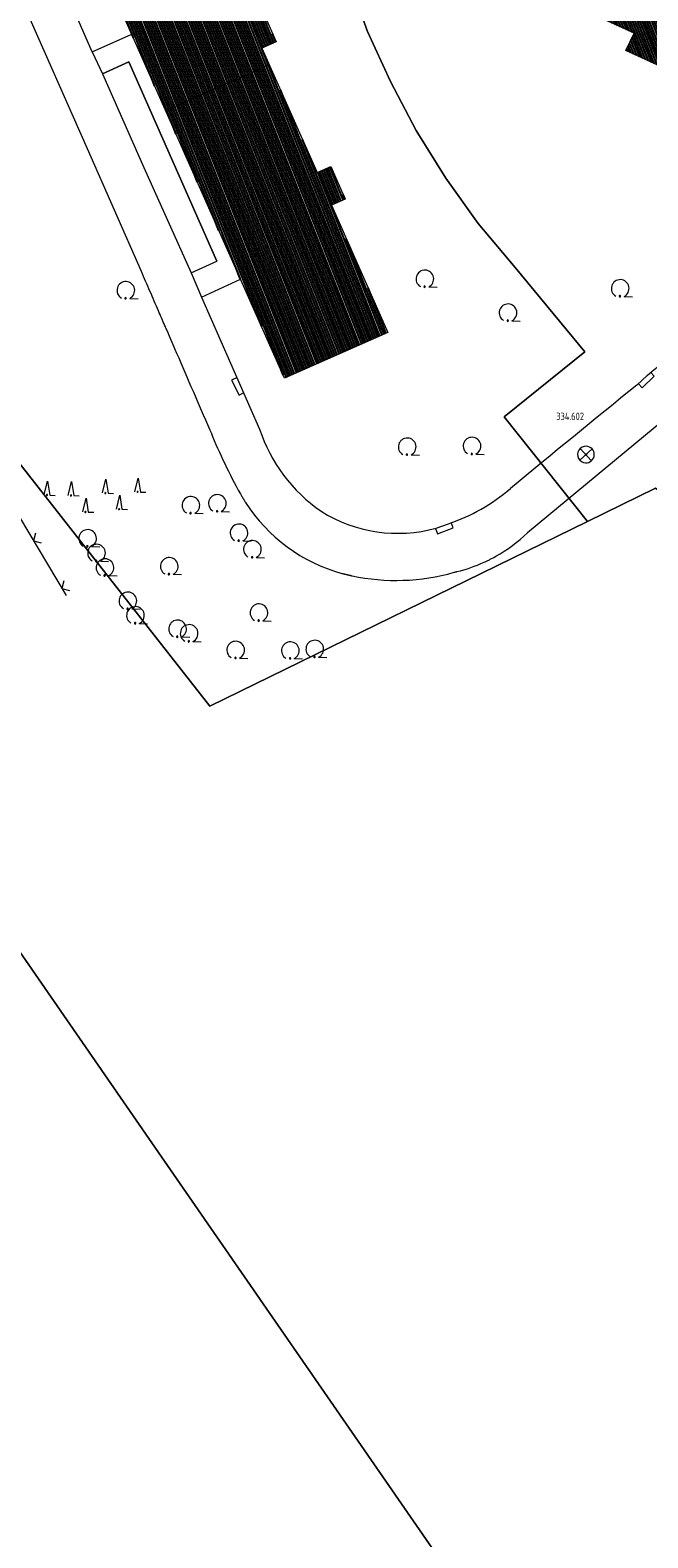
# Model space of a CAD drawing. Header units: metres. Extents: x 345144 to 348639, y 5629211 to 5635235.
# Tile 820 of 1056: x 347294 to 347350, y 5630715 to 5630851. Entities that reach past the tile are written whole.
import ezdxf
from ezdxf.enums import TextEntityAlignment as Align

# ---------------------------------------------------------------- set-up
doc = ezdxf.new("R2010")
doc.units = ezdxf.units.M
doc.header["$MEASUREMENT"] = 0
for name, color, linetype in [('028 Geländeform', 7, 'Continuous'), ('065-066 Ver_Entsorgung', 7, 'Continuous'), ('065-066 Ver_Entsorgung Ausg.', 7, 'Continuous'), ('081-083 Topographie', 7, 'Continuous'), ('AX Flurstück', 7, 'Continuous'), ('AX Gebäude', 7, 'Continuous'), ('Definitionslinie', 7, 'Continuous'), ('Präsentationsobjekt -Text (punktförmig)', 7, 'Continuous')]:
    doc.layers.add(name, color=color, linetype=linetype)
doc.styles.add('ARIAL', font='arial.ttf', dxfattribs={"height": 1})
doc.styles.add('DIN-6776-IT', font='txt', dxfattribs={"height": 1})
pattern_1 = [(111.5294117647, (0, 0), (-0.186045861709, -0.07339575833), [])]

# ---------------------------------------------------------------- blocks, each defined once
blk = doc.blocks.new('alk_3504_nrw')
at = {"color": 134, "lineweight": 5, "true_color": 0x00b2b2, "flags": 128}
for points in [[(-0.729333, -0.684), (-0.707333, -0.707333), (0.707333, 0.707333)], [(-0.707333, 0.707333), (0.707333, -0.707333)]]:
    blk.add_lwpolyline(points, dxfattribs=at)
at = {"color": 134, "lineweight": 5, "true_color": 0x00b2b2}
for start, end in [(90, -90), (-90, 90)]:
    blk.add_arc((0, 0), 1, start, end, dxfattribs=at)
blk = doc.blocks.new('alk_043x_nrw')
h = blk.add_hatch(color=7)
edge = h.paths.add_edge_path(flags=0)
edge.add_arc((0, 0), 1, 180, 360, ccw=False)
edge.add_arc((0, 0), 1, 0, 180, ccw=False)
blk = doc.blocks.new('alk_7100_nrwx2')
at = {"true_color": 0x2e2e2e}
h = blk.add_hatch(color=250, dxfattribs=at)
edge = h.paths.add_edge_path(flags=0)
edge.add_arc((0.024073, -0.597267), 0.057254, 180, 360, ccw=False)
edge.add_arc((0.024073, -0.597267), 0.057255, 0, 180, ccw=False)
at = {"color": 250, "lineweight": 5, "true_color": 0x2e2e2e, "flags": 128}
blk.add_lwpolyline([(0.349382, -0.597267), (1, -0.597267)], dxfattribs=at)
at = {"color": 250, "lineweight": 5, "true_color": 0x2e2e2e}
for centre, radius, start, end in [((0.024073, 0.012362), 0.690995, -61.91481688, -118.08518312), ((0.024073, -0.597267), 0.057255, 0, 180), ((0.024073, -0.597267), 0.057254, 180, 0)]:
    blk.add_arc(centre, radius, start, end, dxfattribs=at)
blk = doc.blocks.new('alk_7200_nrwx2')
at = {"true_color": 0x2e2e2e}
h = blk.add_hatch(color=250, dxfattribs=at)
edge = h.paths.add_edge_path(flags=0)
edge.add_arc((-0.020544, -0.388118), 0.055525, 180, 360, ccw=False)
edge.add_arc((-0.020544, -0.388118), 0.055525, 0, 180, ccw=False)
at = {"color": 250, "lineweight": 5, "true_color": 0x2e2e2e, "flags": 128}
blk.add_lwpolyline([(-0.298168, -0.388118), (-0.020544, 1), (0.257079, -0.388118), (0.812326, -0.388118)], dxfattribs=at)
blk.add_lwpolyline([(-0.298168, -0.388118), (-0.020544, 1), (0.257079, -0.388118), (0.812326, -0.388118)], dxfattribs=at)
at = {"color": 250, "lineweight": 5, "true_color": 0x2e2e2e}
for start, end in [(0, 180), (180, 0)]:
    blk.add_arc((-0.020544, -0.388118), 0.055525, start, end, dxfattribs=at)
blk = doc.blocks.new('swc_strasseneinlauf')
at = {"color": 7, "lineweight": 5, "flags": 128}
blk.add_lwpolyline([(-1, 0), (-1, -0.666667), (1, -0.666667), (1, 0)], dxfattribs=at)

msp = doc.modelspace()

# ---------------------------------------------------------------- hatches: boundary and pattern name
at = {"layer": 'AX Gebäude', "true_color": 0x4f4f4f}
h = msp.add_hatch(dxfattribs=at)
h.set_pattern_fill('_USER', color=251, scale=0.2, angle=111.52941176, style=0, pattern_type=0)
h.set_pattern_definition(pattern_1)
h.paths.add_polyline_path([(347313.41, 5630852.305), (347314.691, 5630852.874), (347316.115, 5630849.66), (347314.832, 5630849.092), (347319.793, 5630837.883), (347321.031, 5630838.431), (347322.329, 5630835.5), (347321.091, 5630834.952), (347326.176, 5630823.47), (347316.873, 5630819.349), (347298.815, 5630860.008), (347308.165, 5630864.149)], flags=0)
h = msp.add_hatch(dxfattribs=at)
h.set_pattern_fill('_USER', color=251, scale=0.2, angle=111.52941176, style=0, pattern_type=0)
h.set_pattern_definition(pattern_1)
h.paths.add_polyline_path([(347350.345, 5630861.534), (347356.34, 5630858.747), (347354.375, 5630854.56), (347350.893, 5630847.381), (347347.618, 5630848.884), (347348.371, 5630850.431), (347345.611, 5630851.688), (347346.862, 5630854.355)], flags=0)

# ---------------------------------------------------------------- linework, layer by layer
at = {"layer": '081-083 Topographie', "color": 7, "linetype": 'Continuous', "lineweight": 5, "flags": 128}
for points in [[(347299.543, 5630848.755), (347303.109, 5630850.341)], [(347299.543, 5630848.755), (347300.454, 5630846.763)], [(347308.461, 5630828.84), (347310.769, 5630829.888), (347310.769, 5630829.888), (347302.833, 5630847.856), (347302.833, 5630847.856), (347300.454, 5630846.763)], [(347300.454, 5630846.763), (347304.174, 5630838.325), (347304.174, 5630838.325), (347308.461, 5630828.84)], [(347275.105, 5630836.676), (347282.632, 5630824.024), (347282.632, 5630824.024), (347291.299, 5630809.656), (347291.299, 5630809.656), (347297.184, 5630799.775)], [(347308.461, 5630828.84), (347309.386, 5630826.667)], [(347309.386, 5630826.667), (347312.909, 5630828.275)], [(347309.386, 5630826.667), (347314.606, 5630814.777)], [(347348.602, 5630818.739), (347349.533, 5630819.614)], [(347330.526, 5630805.86), (347331.645, 5630806.256)]]:
    msp.add_lwpolyline(points, dxfattribs=at)
at = {"layer": '081-083 Topographie', "color": 7, "linetype": 'Continuous', "lineweight": 5}
for centre, radius, start, end in [((338888.854, 5641123.129), 13332.123255, -50.6090448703, -50.5297948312), ((348164.191, 5629810.136), 1297.098573, 128.960124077, 129.610506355), ((347328.478, 5630819.396), 14.620792, -161.58363962, -124.73133856), ((347326.354, 5630822.038), 16.645306, -71.46599708, -49.31208936), ((347327.065, 5630818.413), 13.021981, -122.08513617, -74.58588327)]:
    msp.add_arc(centre, radius, start, end, dxfattribs=at)
at = {"layer": 'AX Flurstück', "color": 8, "linetype": 'Continuous', "lineweight": 13, "true_color": 0x808080, "flags": 128}
for points in [[(347309.658, 5630954.368), (347336.585, 5630907.784), (347375.703, 5630841.803), (347381.742, 5630832.321), (347352.287, 5630808.04), (347350.291, 5630809.458), (347344.146, 5630806.453), (347336.649, 5630815.886), (347343.917, 5630821.749), (347337.644, 5630829.342), (347334.299, 5630833.295), (347331.392, 5630837.383), (347328.729, 5630841.665), (347326.403, 5630846.069), (347324.337, 5630850.585), (347321.802, 5630857.647), (347319.854, 5630863.854), (347317.072, 5630872.384), (347312.748, 5630881.847), (347308.106, 5630889.646), (347298.632, 5630902.776), (347294.965, 5630908.546), (347292.595, 5630912.821)], [(347292.595, 5630912.821), (347294.965, 5630908.546), (347298.632, 5630902.776), (347308.106, 5630889.646), (347312.748, 5630881.847), (347317.072, 5630872.384), (347319.854, 5630863.854), (347321.802, 5630857.647), (347324.337, 5630850.585), (347326.403, 5630846.069), (347328.729, 5630841.665), (347331.392, 5630837.383), (347334.299, 5630833.295), (347337.644, 5630829.342), (347343.917, 5630821.749), (347336.649, 5630815.886), (347344.146, 5630806.453), (347310.147, 5630789.832), (347290.28, 5630815.115)], [(347290.28, 5630815.115), (347310.147, 5630789.832), (347344.146, 5630806.453), (347350.291, 5630809.458), (347352.287, 5630808.04)], [(347352.287, 5630808.04), (347380.126, 5630773.587), (347384.501, 5630768.206), (347391.16, 5630760.18), (347397.001, 5630752.738), (347401.466, 5630747.603), (347405.796, 5630742.354), (347411.861, 5630734.983), (347417.916, 5630727.622), (347422.235, 5630722.364), (347426.536, 5630717.136), (347432.581, 5630709.765), (347438.655, 5630702.394), (347442.965, 5630697.135), (347447.285, 5630691.907), (347453.301, 5630684.557), (347458.263, 5630678.708), (347423.141, 5630656.394), (347390.038, 5630635.554), (347359.699, 5630671.015), (347332.931, 5630710.004), (347306.052, 5630748.849), (347279.635, 5630787.026)], [(347279.635, 5630787.026), (347306.052, 5630748.849)], [(347306.052, 5630748.849), (347332.931, 5630710.004), (347359.699, 5630671.015), (347390.038, 5630635.554), (347423.141, 5630656.394), (347426.8, 5630652.129), (347459.923, 5630612.632), (347494.895, 5630574.977), (347499.615, 5630570.009), (347531.494, 5630536.451), (347564.004, 5630505.285), (347603.391, 5630465.886)]]:
    msp.add_lwpolyline(points, dxfattribs=at)
at = {"layer": 'AX Gebäude', "color": 7, "linetype": 'Continuous', "lineweight": 5, "flags": 128}
for points in [[(347313.41, 5630852.305), (347314.691, 5630852.874), (347316.115, 5630849.66), (347314.832, 5630849.092), (347319.793, 5630837.883), (347321.031, 5630838.431), (347322.329, 5630835.5), (347321.091, 5630834.952), (347326.176, 5630823.47), (347316.873, 5630819.349), (347298.815, 5630860.008), (347308.165, 5630864.149), (347313.41, 5630852.305)], [(347350.345, 5630861.534), (347356.34, 5630858.747), (347354.375, 5630854.56), (347350.893, 5630847.381), (347347.618, 5630848.884), (347348.371, 5630850.431), (347345.611, 5630851.688), (347346.862, 5630854.355), (347350.345, 5630861.534)]]:
    msp.add_lwpolyline(points, dxfattribs=at)
at = {"layer": 'Definitionslinie', "color": 219, "linetype": 'Continuous', "lineweight": 5, "true_color": 0x5c3d57, "flags": 128}
for points in [[(347299.543, 5630848.755), (347295.413, 5630858.19)], [(347303.963, 5630828.975), (347299.108, 5630840.031), (347293.383, 5630852.975)], [(347358.95, 5630822.15), (347338.738, 5630805.435)]]:
    msp.add_lwpolyline(points, dxfattribs=at)
at = {"layer": 'Definitionslinie', "color": 7, "linetype": 'Continuous', "lineweight": 5, "flags": 128}
for points in [[(347299.543, 5630848.755), (347303.109, 5630850.341)], [(347299.543, 5630848.755), (347300.454, 5630846.763)], [(347300.454, 5630846.763), (347302.833, 5630847.856)], [(347302.833, 5630847.856), (347310.769, 5630829.888)], [(347300.454, 5630846.763), (347304.174, 5630838.325)], [(347304.174, 5630838.325), (347308.461, 5630828.84)], [(347308.461, 5630828.84), (347310.769, 5630829.888)], [(347308.461, 5630828.84), (347309.386, 5630826.667)], [(347309.386, 5630826.667), (347312.909, 5630828.275)], [(347309.386, 5630826.667), (347314.606, 5630814.777)], [(347348.602, 5630818.739), (347349.533, 5630819.614)], [(347291.299, 5630809.656), (347297.184, 5630799.775)], [(347294.415, 5630805.401), (347294.242, 5630804.716), (347294.927, 5630804.542)], [(347294.415, 5630805.401), (347294.242, 5630804.716), (347294.927, 5630804.542)], [(347330.526, 5630805.86), (347331.645, 5630806.256)], [(347296.974, 5630801.105), (347296.8, 5630800.42), (347297.485, 5630800.246)], [(347296.974, 5630801.105), (347296.8, 5630800.42), (347297.485, 5630800.246)]]:
    msp.add_lwpolyline(points, dxfattribs=at)
at = {"layer": 'Definitionslinie', "color": 250, "linetype": 'Continuous', "lineweight": 13, "true_color": 0x2e2e2e, "flags": 128}
msp.add_lwpolyline([(347306.155, 5630843.481), (347315.482, 5630847.623)], dxfattribs=at)
at = {"layer": 'Definitionslinie', "color": 7, "linetype": 'Continuous', "lineweight": 5}
for centre, radius, start, end in [((338888.854, 5641123.129), 13332.123255, -50.6090448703, -50.5297948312), ((348164.191, 5629810.136), 1297.098573, 128.960124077, 129.610506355), ((347328.478, 5630819.396), 14.620792, -161.58363962, -124.73133856), ((347326.354, 5630822.038), 16.645306, -71.46599708, -49.31208936), ((347327.065, 5630818.413), 13.021981, -122.08513617, -74.58588327)]:
    msp.add_arc(centre, radius, start, end, dxfattribs=at)
at = {"layer": 'Definitionslinie', "color": 219, "linetype": 'Continuous', "lineweight": 5, "true_color": 0x5c3d57}
for centre, radius, start, end in [((342692.408, 5628823.657), 5028.691889, 23.479548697, 23.501638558), ((342692.408, 5628823.657), 5028.691551, 23.457452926, 23.479548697), ((342692.408, 5628823.657), 5028.691887, 23.44088371, 23.457452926), ((342692.408, 5628823.657), 5028.69126, 23.438117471, 23.44088371), ((342692.408, 5628823.657), 5028.691299, 23.416883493, 23.438117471), ((342692.408, 5628823.657), 5028.691466, 23.4098055, 23.416883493), ((342692.408, 5628823.657), 5028.69131, 23.324884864, 23.4098055), ((347355.352, 5630832.741), 48.676322, -158.29476499, -158.17695132), ((347355.352, 5630832.741), 48.676649, -158.17695132, -158.05913873), ((347355.352, 5630832.741), 48.676254, -158.05913873, -157.94088616), ((347355.352, 5630832.741), 48.676378, -157.94088616, -150.74772292), ((347325.938, 5630816.193), 14.92742, -150.99498003, -149.94994909), ((347325.938, 5630816.193), 14.927443, -149.94994909, -149.59906521), ((347325.938, 5630816.193), 14.927166, -149.59906521, -149.24623292), ((347325.938, 5630816.193), 14.927788, -149.24623292, -148.54386998), ((347325.938, 5630816.193), 14.927827, -148.54386998, -148.19234479), ((347325.938, 5630816.193), 14.928307, -148.19234479, -147.86320935), ((347325.938, 5630816.193), 14.92721, -147.86320935, -147.51085006), ((347325.938, 5630816.193), 14.927025, -147.51085006, -105.15345056), ((347329.212, 5630815.266), 13.689165, -60.76285985, -45.90271048), ((347329.153, 5630815.235), 13.684948, -76.32627395, -65.37136048), ((347329.212, 5630815.266), 13.688748, -65.64992097, -65.03747187), ((347329.212, 5630815.266), 13.688554, -65.03747187, -64.421483), ((347329.212, 5630815.266), 13.689044, -64.421483, -63.80370026), ((347329.212, 5630815.266), 13.688439, -63.80370026, -63.18972858), ((347329.212, 5630815.266), 13.688887, -63.18972858, -60.76285985), ((347326.915, 5630820.072), 18.926542, -104.93863226, -104.45989293), ((347326.915, 5630820.072), 18.927095, -104.45989293, -104.22199632), ((347326.915, 5630820.072), 18.926761, -104.22199632, -103.98191172), ((347326.915, 5630820.072), 18.926352, -103.98191172, -103.50538865), ((347326.915, 5630820.072), 18.926781, -103.50538865, -103.26236061), ((347326.915, 5630820.072), 18.926802, -103.26236061, -103.02297935), ((347326.915, 5630820.072), 18.927284, -103.02297935, -102.79903319), ((347326.915, 5630820.072), 18.926968, -102.79903319, -102.56032895), ((347326.915, 5630820.072), 18.926465, -102.56032895, -102.22901821), ((347326.915, 5630820.072), 18.926694, -102.22901821, -102.11738031), ((347326.915, 5630820.072), 18.92692, -102.11738031, -74.00304249), ((347329.153, 5630815.235), 13.684879, -77.4312298, -77.05339668), ((347329.153, 5630815.235), 13.685171, -77.05339668, -76.67964995), ((347329.153, 5630815.235), 13.684861, -76.67964995, -76.32627395)]:
    msp.add_arc(centre, radius, start, end, dxfattribs=at)

# ---------------------------------------------------------------- block references
at = {"layer": '028 Geländeform', "xscale": 0.125, "yscale": 0.125, "rotation": -2.326609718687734}
msp.add_blockref('alk_043x_nrw', (347344.014, 5630812.483), dxfattribs=at)
at = {"layer": '065-066 Ver_Entsorgung', "xscale": 0.75, "yscale": 0.75, "rotation": -2.326609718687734}
msp.add_blockref('alk_3504_nrw', (347344.014, 5630812.483), dxfattribs=at)
at = {"layer": '065-066 Ver_Entsorgung Ausg.', "xscale": 0.75, "yscale": 0.75}
for p, rotation in [((347349.277, 5630819.374), 43.85470530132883), ((347312.871, 5630818.729), -63.26983855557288), ((347331.176, 5630806.09), 21.04055722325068)]:
    msp.add_blockref('swc_strasseneinlauf', p, dxfattribs=dict(at, rotation=rotation))
at = {"layer": '081-083 Topographie'}
for name, p, xscale, yscale, rotation in [('alk_7100_nrwx2', (347302.538, 5630827.254), 1.15275, 1.15275, -2.326609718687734), ('alk_7100_nrwx2', (347329.476, 5630828.289), 1.15275, 1.15275, -2.326036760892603), ('alk_7100_nrwx2', (347347.074, 5630827.428), 1.15275, 1.15275, -2.326094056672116), ('alk_7100_nrwx2', (347336.972, 5630825.236), 1.15275, 1.15275, -2.326036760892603), ('alk_7100_nrwx2', (347327.884, 5630813.164), 1.15275, 1.15275, -2.326609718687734), ('alk_7100_nrwx2', (347333.728, 5630813.232), 1.15275, 1.15275, -2.326036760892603), ('alk_7200_nrwx2', (347303.656, 5630809.467), 0.9005, 0.9005, -2.326036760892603), ('alk_7200_nrwx2', (347295.496, 5630809.19), 0.9005, 0.9005, -2.326609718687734), ('alk_7200_nrwx2', (347297.658, 5630809.149), 0.9005, 0.9005, -2.326036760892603), ('alk_7200_nrwx2', (347300.75, 5630809.36), 0.9005, 0.9005, -2.326609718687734), ('alk_7200_nrwx2', (347298.961, 5630807.668), 0.9005, 0.9005, -2.326609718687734), ('alk_7200_nrwx2', (347301.994, 5630807.914), 0.9005, 0.9005, -2.326609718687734), ('alk_7100_nrwx2', (347308.398, 5630807.899), 1.15275, 1.15275, -2.326609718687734), ('alk_7100_nrwx2', (347310.785, 5630808.068), 1.15275, 1.15275, -2.326609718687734), ('alk_7100_nrwx2', (347299.098, 5630804.913), 1.15275, 1.15275, -2.326667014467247), ('alk_7100_nrwx2', (347312.731, 5630805.419), 1.15275, 1.15275, -2.326667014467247), ('alk_7100_nrwx2', (347299.894, 5630803.595), 1.15275, 1.15275, -2.326036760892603), ('alk_7100_nrwx2', (347313.943, 5630803.926), 1.15275, 1.15275, -2.326609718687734), ('alk_7100_nrwx2', (347300.655, 5630802.289), 1.15275, 1.15275, -2.326609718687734), ('alk_7100_nrwx2', (347306.449, 5630802.405), 1.15275, 1.15275, -2.326609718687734), ('alk_7100_nrwx2', (347302.718, 5630799.287), 1.15275, 1.15275, -2.326667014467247), ('alk_7100_nrwx2', (347303.405, 5630797.977), 1.15275, 1.15275, -2.326094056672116), ('alk_7100_nrwx2', (347314.53, 5630798.224), 1.15275, 1.15275, -2.326036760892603), ('alk_7100_nrwx2', (347307.198, 5630796.768), 1.15275, 1.15275, -2.326609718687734), ('alk_7100_nrwx2', (347308.241, 5630796.356), 1.15275, 1.15275, -2.326036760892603), ('alk_7100_nrwx2', (347312.437, 5630794.858), 1.15275, 1.15275, -2.326609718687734), ('alk_7100_nrwx2', (347317.362, 5630794.809), 1.15275, 1.15275, -2.326036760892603), ('alk_7100_nrwx2', (347319.56, 5630794.946), 1.15275, 1.15275, -2.326667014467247)]:
    msp.add_blockref(name, p, dxfattribs=dict(at, xscale=xscale, yscale=yscale, rotation=rotation))

# ---------------------------------------------------------------- texts
at = {"layer": '065-066 Ver_Entsorgung Ausg.', "color": 134, "true_color": 0x00b2b2, "style": 'DIN-6776-IT', "width": 0.8}
msp.add_text('334.602', height=0.6762, dxfattribs=at).set_placement((347341.336, 5630815.589))
at = {"layer": 'Präsentationsobjekt -Text (punktförmig)', "color": 7, "style": 'ARIAL'}
for s, rotation, p in [('24', -63.78081739, (347305.223, 5630850.013)), ('26', -63.78081738, (347313.891, 5630830.499))]:
    msp.add_text(s, height=0.5894701, rotation=rotation, dxfattribs=at).set_placement(p, align=Align.CENTER)

doc.saveas('drawing.dxf')
